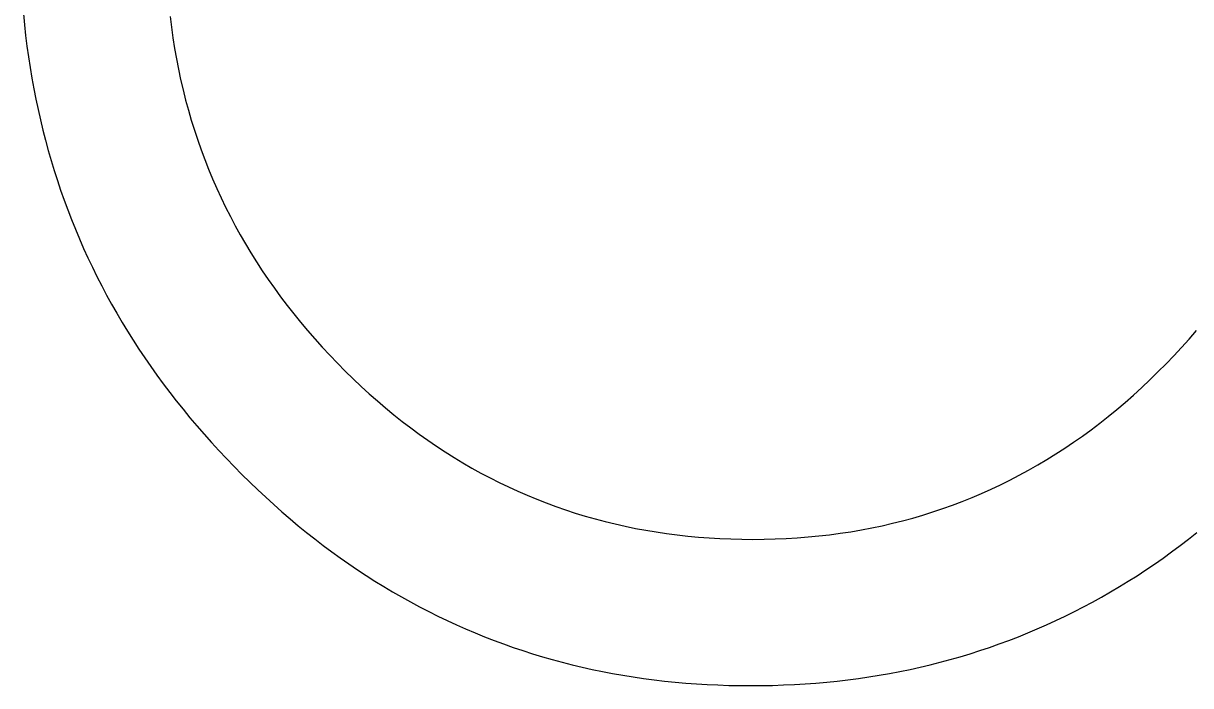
# Model space of a CAD drawing. Extents: x 99958 to 100176, y 99935 to 100011.
# Drawn here: x 100085.3826 to 100085.445, y 99943.4614 to 99943.4968 of the extents above; entities that cross this region are included whole.
import ezdxf

# ---------------------------------------------------------------- set-up
doc = ezdxf.new("R2010")
doc.units = 0
doc.layers.add('TR_SN_ConstructionSigns', color=7, linetype='Continuous')

msp = doc.modelspace()

# ---------------------------------------------------------------- linework, layer by layer
at = {"layer": 'TR_SN_ConstructionSigns'}
for p, q in [((100085.382552, 99943.497306), (100085.382609, 99943.496725)), ((100085.3904, 99943.497166), (100085.390471, 99943.496593)), ((100085.382609, 99943.496725), (100085.382674, 99943.496147)), ((100085.390471, 99943.496593), (100085.390552, 99943.496025)), ((100085.382674, 99943.496147), (100085.382746, 99943.495572)), ((100085.390552, 99943.496025), (100085.390642, 99943.495461)), ((100085.382746, 99943.495572), (100085.382825, 99943.495001)), ((100085.390642, 99943.495461), (100085.390742, 99943.494901)), ((100085.382825, 99943.495001), (100085.382912, 99943.494433)), ((100085.390742, 99943.494901), (100085.390851, 99943.494344)), ((100085.382912, 99943.494433), (100085.383007, 99943.493868)), ((100085.383007, 99943.493868), (100085.383109, 99943.493307)), ((100085.390851, 99943.494344), (100085.39097, 99943.493792)), ((100085.383109, 99943.493307), (100085.383219, 99943.492748)), ((100085.39097, 99943.493792), (100085.391098, 99943.493244)), ((100085.391098, 99943.493244), (100085.391236, 99943.492699)), ((100085.383219, 99943.492748), (100085.383337, 99943.492193)), ((100085.391236, 99943.492699), (100085.391383, 99943.492158)), ((100085.383337, 99943.492193), (100085.383462, 99943.491642)), ((100085.391383, 99943.492158), (100085.391539, 99943.491622)), ((100085.383462, 99943.491642), (100085.383594, 99943.491093)), ((100085.391539, 99943.491622), (100085.391706, 99943.491089)), ((100085.383594, 99943.491093), (100085.383735, 99943.490548)), ((100085.391706, 99943.491089), (100085.391881, 99943.49056)), ((100085.383735, 99943.490548), (100085.383882, 99943.490006)), ((100085.391881, 99943.49056), (100085.392067, 99943.490036)), ((100085.383882, 99943.490006), (100085.384038, 99943.489467)), ((100085.384038, 99943.489467), (100085.384201, 99943.488932)), ((100085.392067, 99943.490036), (100085.392261, 99943.489515)), ((100085.392261, 99943.489515), (100085.392465, 99943.488998)), ((100085.384201, 99943.488932), (100085.384371, 99943.4884)), ((100085.392465, 99943.488998), (100085.392679, 99943.488485)), ((100085.384371, 99943.4884), (100085.384549, 99943.487871)), ((100085.392679, 99943.488485), (100085.392902, 99943.487976)), ((100085.384549, 99943.487871), (100085.384735, 99943.487345)), ((100085.392902, 99943.487976), (100085.393135, 99943.487471)), ((100085.384735, 99943.487345), (100085.384928, 99943.486823)), ((100085.393135, 99943.487471), (100085.393377, 99943.48697)), ((100085.393377, 99943.48697), (100085.393629, 99943.486472)), ((100085.384928, 99943.486823), (100085.385129, 99943.486304)), ((100085.393629, 99943.486472), (100085.39389, 99943.485979)), ((100085.385129, 99943.486304), (100085.385338, 99943.485788)), ((100085.385338, 99943.485788), (100085.385554, 99943.485276)), ((100085.39389, 99943.485979), (100085.394161, 99943.48549)), ((100085.385554, 99943.485276), (100085.385777, 99943.484766)), ((100085.394161, 99943.48549), (100085.394441, 99943.485004)), ((100085.385777, 99943.484766), (100085.386008, 99943.48426)), ((100085.394441, 99943.485004), (100085.39473, 99943.484523)), ((100085.39473, 99943.484523), (100085.395029, 99943.484045)), ((100085.386008, 99943.48426), (100085.386247, 99943.483757)), ((100085.395029, 99943.484045), (100085.395338, 99943.483572)), ((100085.386247, 99943.483757), (100085.386493, 99943.483258)), ((100085.386493, 99943.483258), (100085.386747, 99943.482762)), ((100085.395338, 99943.483572), (100085.395656, 99943.483102)), ((100085.386747, 99943.482762), (100085.387009, 99943.482269)), ((100085.395656, 99943.483102), (100085.395984, 99943.482637)), ((100085.395984, 99943.482637), (100085.396321, 99943.482175)), ((100085.387009, 99943.482269), (100085.387278, 99943.481779)), ((100085.396321, 99943.482175), (100085.396668, 99943.481717)), ((100085.387278, 99943.481779), (100085.387554, 99943.481293)), ((100085.396668, 99943.481717), (100085.397024, 99943.481263)), ((100085.387554, 99943.481293), (100085.387839, 99943.480809)), ((100085.387839, 99943.480809), (100085.38813, 99943.48033)), ((100085.397024, 99943.481263), (100085.397389, 99943.480813)), ((100085.397389, 99943.480813), (100085.397765, 99943.480367)), ((100085.38813, 99943.48033), (100085.38843, 99943.479853)), ((100085.397765, 99943.480367), (100085.398149, 99943.479925)), ((100085.444933, 99943.479913), (100085.445326, 99943.480364)), ((100085.38843, 99943.479853), (100085.388737, 99943.479379)), ((100085.398149, 99943.479925), (100085.398543, 99943.479487)), ((100085.398543, 99943.479487), (100085.398947, 99943.479053)), ((100085.444117, 99943.479024), (100085.44453, 99943.479467)), ((100085.44453, 99943.479467), (100085.444933, 99943.479913)), ((100085.388737, 99943.479379), (100085.389051, 99943.478909)), ((100085.389051, 99943.478909), (100085.389373, 99943.478443)), ((100085.398947, 99943.479053), (100085.39936, 99943.478623)), ((100085.443695, 99943.478586), (100085.444117, 99943.479024)), ((100085.389373, 99943.478443), (100085.389703, 99943.477979)), ((100085.39936, 99943.478623), (100085.39978, 99943.4782)), ((100085.443265, 99943.478154), (100085.443695, 99943.478586)), ((100085.389703, 99943.477979), (100085.39004, 99943.477519)), ((100085.39978, 99943.4782), (100085.400204, 99943.477786)), ((100085.400204, 99943.477786), (100085.400631, 99943.477382)), ((100085.442394, 99943.477322), (100085.442832, 99943.477733)), ((100085.442832, 99943.477733), (100085.443265, 99943.478154)), ((100085.39004, 99943.477519), (100085.390385, 99943.477062)), ((100085.390385, 99943.477062), (100085.390738, 99943.476608)), ((100085.400631, 99943.477382), (100085.401063, 99943.476988)), ((100085.401063, 99943.476988), (100085.401499, 99943.476604)), ((100085.441952, 99943.476921), (100085.442394, 99943.477322)), ((100085.390738, 99943.476608), (100085.391098, 99943.476157)), ((100085.401499, 99943.476604), (100085.401938, 99943.476229)), ((100085.441057, 99943.47615), (100085.441507, 99943.47653)), ((100085.441507, 99943.47653), (100085.441952, 99943.476921)), ((100085.391098, 99943.476157), (100085.391465, 99943.47571)), ((100085.401938, 99943.476229), (100085.402382, 99943.475864)), ((100085.402382, 99943.475864), (100085.40283, 99943.475509)), ((100085.440145, 99943.475419), (100085.440603, 99943.475779)), ((100085.440603, 99943.475779), (100085.441057, 99943.47615)), ((100085.391465, 99943.47571), (100085.39184, 99943.475266)), ((100085.39184, 99943.475266), (100085.392223, 99943.474825)), ((100085.40283, 99943.475509), (100085.403281, 99943.475163)), ((100085.403281, 99943.475163), (100085.403737, 99943.474827)), ((100085.439684, 99943.475069), (100085.440145, 99943.475419)), ((100085.392223, 99943.474825), (100085.392613, 99943.474388)), ((100085.403737, 99943.474827), (100085.404196, 99943.474501)), ((100085.404196, 99943.474501), (100085.40466, 99943.474185)), ((100085.438748, 99943.474399), (100085.439218, 99943.474729)), ((100085.439218, 99943.474729), (100085.439684, 99943.475069)), ((100085.392613, 99943.474388), (100085.393011, 99943.473953)), ((100085.393011, 99943.473953), (100085.393417, 99943.473523)), ((100085.40466, 99943.474185), (100085.405127, 99943.473879)), ((100085.405127, 99943.473879), (100085.405599, 99943.473582)), ((100085.437796, 99943.47377), (100085.438274, 99943.474079)), ((100085.438274, 99943.474079), (100085.438748, 99943.474399)), ((100085.393417, 99943.473523), (100085.39383, 99943.473095)), ((100085.405599, 99943.473582), (100085.406074, 99943.473295)), ((100085.406074, 99943.473295), (100085.406553, 99943.473017)), ((100085.436828, 99943.473181), (100085.437314, 99943.47347)), ((100085.437314, 99943.47347), (100085.437796, 99943.47377)), ((100085.39383, 99943.473095), (100085.394248, 99943.472673)), ((100085.394248, 99943.472673), (100085.39467, 99943.472258)), ((100085.406553, 99943.473017), (100085.407037, 99943.47275)), ((100085.407037, 99943.47275), (100085.407524, 99943.472492)), ((100085.435346, 99943.472374), (100085.435844, 99943.472633)), ((100085.435844, 99943.472633), (100085.436338, 99943.472902)), ((100085.436338, 99943.472902), (100085.436828, 99943.473181)), ((100085.39467, 99943.472258), (100085.395094, 99943.471852)), ((100085.407524, 99943.472492), (100085.408015, 99943.472244)), ((100085.408015, 99943.472244), (100085.40851, 99943.472005)), ((100085.40851, 99943.472005), (100085.40901, 99943.471776)), ((100085.434338, 99943.471887), (100085.434844, 99943.472125)), ((100085.434844, 99943.472125), (100085.435346, 99943.472374)), ((100085.395094, 99943.471852), (100085.395522, 99943.471453)), ((100085.395522, 99943.471453), (100085.395953, 99943.471061)), ((100085.40901, 99943.471776), (100085.409513, 99943.471557)), ((100085.409513, 99943.471557), (100085.41002, 99943.471348)), ((100085.41002, 99943.471348), (100085.410531, 99943.471149)), ((100085.432795, 99943.471232), (100085.433314, 99943.47144)), ((100085.433314, 99943.47144), (100085.433828, 99943.471658)), ((100085.433828, 99943.471658), (100085.434338, 99943.471887)), ((100085.395953, 99943.471061), (100085.396387, 99943.470678)), ((100085.410531, 99943.471149), (100085.411046, 99943.470959)), ((100085.411046, 99943.470959), (100085.411565, 99943.470779)), ((100085.411565, 99943.470779), (100085.412088, 99943.470609)), ((100085.431217, 99943.470669), (100085.431747, 99943.470846)), ((100085.431747, 99943.470846), (100085.432273, 99943.471034)), ((100085.432273, 99943.471034), (100085.432795, 99943.471232)), ((100085.396387, 99943.470678), (100085.396824, 99943.470302)), ((100085.396824, 99943.470302), (100085.397264, 99943.469934)), ((100085.412088, 99943.470609), (100085.412615, 99943.470448)), ((100085.412615, 99943.470448), (100085.413146, 99943.470297)), ((100085.413146, 99943.470297), (100085.413681, 99943.470156)), ((100085.413681, 99943.470156), (100085.41422, 99943.470025)), ((100085.429055, 99943.47006), (100085.429602, 99943.470197)), ((100085.429602, 99943.470197), (100085.430144, 99943.470344)), ((100085.430144, 99943.470344), (100085.430682, 99943.470501)), ((100085.430682, 99943.470501), (100085.431217, 99943.470669)), ((100085.397264, 99943.469934), (100085.397707, 99943.469574)), ((100085.397707, 99943.469574), (100085.398154, 99943.469222)), ((100085.41422, 99943.470025), (100085.414763, 99943.469903)), ((100085.414763, 99943.469903), (100085.415309, 99943.469791)), ((100085.415309, 99943.469791), (100085.41586, 99943.469689)), ((100085.41586, 99943.469689), (100085.416415, 99943.469596)), ((100085.416415, 99943.469596), (100085.416974, 99943.469514)), ((100085.416974, 99943.469514), (100085.417536, 99943.469441)), ((100085.425692, 99943.469451), (100085.426263, 99943.469527)), ((100085.426263, 99943.469527), (100085.42683, 99943.469613)), ((100085.42683, 99943.469613), (100085.427392, 99943.46971)), ((100085.427392, 99943.46971), (100085.427951, 99943.469816)), ((100085.427951, 99943.469816), (100085.428505, 99943.469933)), ((100085.428505, 99943.469933), (100085.429055, 99943.47006)), ((100085.444897, 99943.469209), (100085.445344, 99943.469561)), ((100085.398154, 99943.469222), (100085.398603, 99943.468877)), ((100085.398603, 99943.468877), (100085.399056, 99943.46854)), ((100085.417536, 99943.469441), (100085.418103, 99943.469377)), ((100085.418103, 99943.469377), (100085.418673, 99943.469324)), ((100085.418673, 99943.469324), (100085.419248, 99943.46928)), ((100085.419248, 99943.46928), (100085.419826, 99943.469246)), ((100085.419826, 99943.469246), (100085.420409, 99943.469222)), ((100085.420409, 99943.469222), (100085.420995, 99943.469207)), ((100085.420995, 99943.469207), (100085.421586, 99943.469202)), ((100085.421586, 99943.469202), (100085.422185, 99943.469207)), ((100085.422185, 99943.469207), (100085.422779, 99943.469223)), ((100085.422779, 99943.469223), (100085.42337, 99943.469248)), ((100085.42337, 99943.469248), (100085.423957, 99943.469283)), ((100085.423957, 99943.469283), (100085.424539, 99943.469329)), ((100085.424539, 99943.469329), (100085.425118, 99943.469385)), ((100085.425118, 99943.469385), (100085.425692, 99943.469451)), ((100085.443993, 99943.468528), (100085.444447, 99943.468865)), ((100085.444447, 99943.468865), (100085.444897, 99943.469209)), ((100085.399056, 99943.46854), (100085.399512, 99943.468211)), ((100085.443536, 99943.4682), (100085.443993, 99943.468528)), ((100085.399512, 99943.468211), (100085.399971, 99943.467889)), ((100085.399971, 99943.467889), (100085.400433, 99943.467575)), ((100085.442613, 99943.467565), (100085.443076, 99943.467879)), ((100085.443076, 99943.467879), (100085.443536, 99943.4682)), ((100085.400433, 99943.467575), (100085.400898, 99943.467269)), ((100085.400898, 99943.467269), (100085.401366, 99943.466971)), ((100085.401366, 99943.466971), (100085.401838, 99943.466681)), ((100085.441677, 99943.466962), (100085.442147, 99943.46726)), ((100085.442147, 99943.46726), (100085.442613, 99943.467565)), ((100085.401838, 99943.466681), (100085.402312, 99943.466398)), ((100085.402312, 99943.466398), (100085.40279, 99943.466123)), ((100085.44025, 99943.466115), (100085.440729, 99943.46639)), ((100085.440729, 99943.46639), (100085.441205, 99943.466672)), ((100085.441205, 99943.466672), (100085.441677, 99943.466962)), ((100085.40279, 99943.466123), (100085.40327, 99943.465856)), ((100085.40327, 99943.465856), (100085.403754, 99943.465596)), ((100085.439282, 99943.465589), (100085.439767, 99943.465848)), ((100085.439767, 99943.465848), (100085.44025, 99943.466115)), ((100085.403754, 99943.465596), (100085.404241, 99943.465344)), ((100085.404241, 99943.465344), (100085.404731, 99943.4651)), ((100085.404731, 99943.4651), (100085.405224, 99943.464864)), ((100085.438301, 99943.465094), (100085.438793, 99943.465338)), ((100085.438793, 99943.465338), (100085.439282, 99943.465589)), ((100085.405224, 99943.464864), (100085.405721, 99943.464636)), ((100085.405721, 99943.464636), (100085.40622, 99943.464415)), ((100085.436806, 99943.46441), (100085.437308, 99943.46463)), ((100085.437308, 99943.46463), (100085.437806, 99943.464858)), ((100085.437806, 99943.464858), (100085.438301, 99943.465094)), ((100085.40622, 99943.464415), (100085.406723, 99943.464202)), ((100085.406723, 99943.464202), (100085.407228, 99943.463997)), ((100085.407228, 99943.463997), (100085.407737, 99943.463799)), ((100085.435283, 99943.463795), (100085.435794, 99943.463992)), ((100085.435794, 99943.463992), (100085.436302, 99943.464197)), ((100085.436302, 99943.464197), (100085.436806, 99943.46441)), ((100085.407737, 99943.463799), (100085.408249, 99943.463609)), ((100085.408249, 99943.463609), (100085.408764, 99943.463427)), ((100085.408764, 99943.463427), (100085.409282, 99943.463253)), ((100085.409282, 99943.463253), (100085.409803, 99943.463086)), ((100085.433207, 99943.463084), (100085.433731, 99943.46325)), ((100085.433731, 99943.46325), (100085.434251, 99943.463424)), ((100085.434251, 99943.463424), (100085.434769, 99943.463606)), ((100085.434769, 99943.463606), (100085.435283, 99943.463795)), ((100085.409803, 99943.463086), (100085.410328, 99943.462928)), ((100085.410328, 99943.462928), (100085.410855, 99943.462776)), ((100085.410855, 99943.462776), (100085.411386, 99943.462633)), ((100085.411386, 99943.462633), (100085.411919, 99943.462498)), ((100085.43108, 99943.462496), (100085.431616, 99943.462631)), ((100085.431616, 99943.462631), (100085.43215, 99943.462774)), ((100085.43215, 99943.462774), (100085.43268, 99943.462925)), ((100085.43268, 99943.462925), (100085.433207, 99943.463084)), ((100085.411919, 99943.462498), (100085.412456, 99943.46237)), ((100085.412456, 99943.46237), (100085.412996, 99943.46225)), ((100085.412996, 99943.46225), (100085.413539, 99943.462137)), ((100085.413539, 99943.462137), (100085.414085, 99943.462033)), ((100085.414085, 99943.462033), (100085.414635, 99943.461936)), ((100085.428349, 99943.461935), (100085.428901, 99943.462032)), ((100085.428901, 99943.462032), (100085.429451, 99943.462136)), ((100085.429451, 99943.462136), (100085.429997, 99943.462248)), ((100085.429997, 99943.462248), (100085.43054, 99943.462368)), ((100085.43054, 99943.462368), (100085.43108, 99943.462496)), ((100085.414635, 99943.461936), (100085.415187, 99943.461847)), ((100085.415187, 99943.461847), (100085.415743, 99943.461766)), ((100085.415743, 99943.461766), (100085.416301, 99943.461692)), ((100085.416301, 99943.461692), (100085.416863, 99943.461626)), ((100085.416863, 99943.461626), (100085.417428, 99943.461568)), ((100085.417428, 99943.461568), (100085.417996, 99943.461518)), ((100085.417996, 99943.461518), (100085.418567, 99943.461475)), ((100085.418567, 99943.461475), (100085.419141, 99943.46144)), ((100085.419141, 99943.46144), (100085.419718, 99943.461413)), ((100085.419718, 99943.461413), (100085.420299, 99943.461394)), ((100085.420299, 99943.461394), (100085.420882, 99943.461382)), ((100085.420882, 99943.461382), (100085.421469, 99943.461378)), ((100085.421469, 99943.461378), (100085.42206, 99943.461382)), ((100085.42206, 99943.461382), (100085.422647, 99943.461394)), ((100085.422647, 99943.461394), (100085.423232, 99943.461413)), ((100085.423232, 99943.461413), (100085.423813, 99943.46144)), ((100085.423813, 99943.46144), (100085.424391, 99943.461475)), ((100085.424391, 99943.461475), (100085.424966, 99943.461517)), ((100085.424966, 99943.461517), (100085.425538, 99943.461568)), ((100085.425538, 99943.461568), (100085.426107, 99943.461626)), ((100085.426107, 99943.461626), (100085.426672, 99943.461691)), ((100085.426672, 99943.461691), (100085.427234, 99943.461765)), ((100085.427234, 99943.461765), (100085.427793, 99943.461846)), ((100085.427793, 99943.461846), (100085.428349, 99943.461935))]:
    msp.add_line(p, q, dxfattribs=at)

doc.saveas('drawing.dxf')
